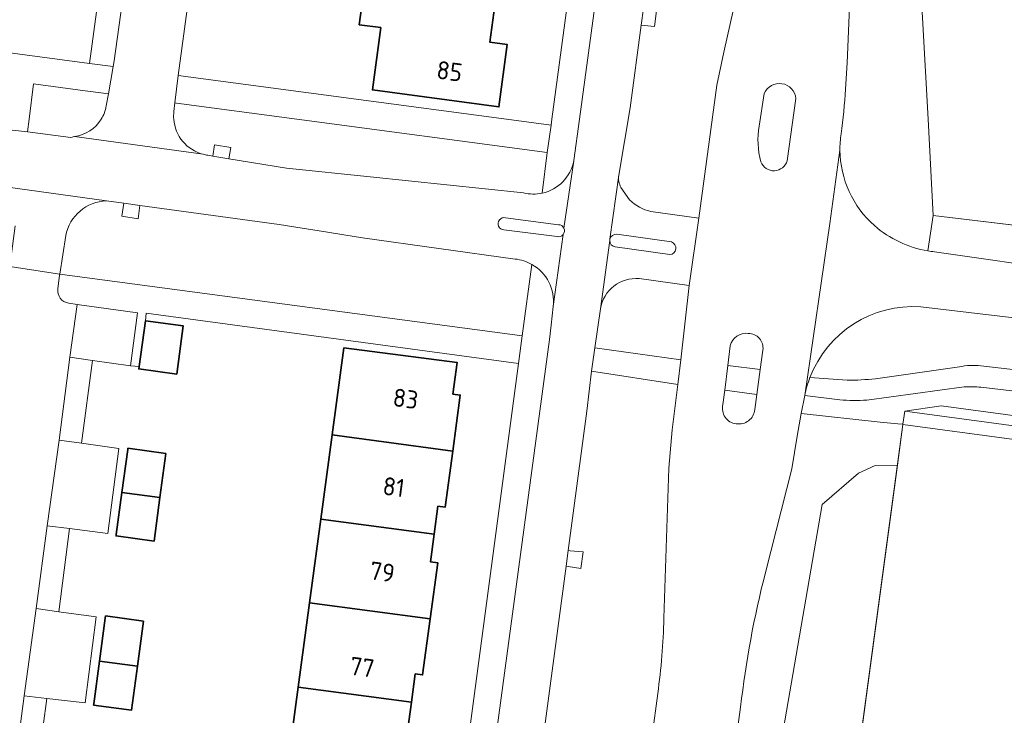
# Model space of a CAD drawing. Extents: x 150256 to 156914, y 461459 to 469481.
# Tile 592 of 656: x 154789 to 154862, y 467956 to 468007. Entities that reach past the tile are written whole.
import ezdxf
from ezdxf.enums import TextEntityAlignment as Align

# ---------------------------------------------------------------- set-up
doc = ezdxf.new("R2010")
doc.units = 0
doc.header["$LTSCALE"] = 0.75
for name, color, linetype, lineweight in [('B-RO-GR-BEPLANTING_CULTUUR_BOSPLANTSOEN-GV', 251, 'CONTINUOUS', 18), ('B-RO-GR-BEPLANTING_CULTUUR_HEESTERS-GV', 251, 'CONTINUOUS', 18), ('B-RO-IE-TERREINAFSCHEIDING_KUNSTMATIG_HEKWERK-G', 251, 'IE-TERREINAFSCHEIDING-KUNSTMATIG', 18), ('B-RO-OG-BEBOUWING-GV', 6, 'CONTINUOUS', 35), ('B-RO-OG-BEBOUWING-T18', 1, 'CONTINUOUS', 18), ('B-RO-OG-TERREIN_CULTUURSCHEIDING-GV', 251, 'CONTINUOUS', 18), ('B-RO-VH-VERHARDING_ASFALT-GV', 251, 'CONTINUOUS', 18), ('B-RO-VH-VERHARDING_BETONSTRAATSTEEN-GV', 251, 'CONTINUOUS', 18), ('B-RO-VH-VERHARDING_TEGEL-GV', 251, 'CONTINUOUS', 18)]:
    doc.layers.add(name, color=color, linetype=linetype, lineweight=lineweight)
doc.styles.add('NLCS-ISO-M200-T18', font='NLCS-ISO.ttf', dxfattribs={"height": 360})
doc.linetypes.add('IE-TERREINAFSCHEIDING-KUNSTMATIG', pattern='A,4,[82,NLCS.SHX,S=0.75,R=90,X=0,Y=0],4,-2', length=10)

msp = doc.modelspace()

# ---------------------------------------------------------------- linework, layer by layer
at = {"layer": 'B-RO-GR-BEPLANTING_CULTUUR_BOSPLANTSOEN-GV'}
for points in [[(154900.028, 467971.09), (154900.162, 467972.081), (154854.568, 467978.228), (154854.437, 467977.258), (154854.434, 467977.237)], [(154900.028, 467971.09), (154900.162, 467972.081), (154854.568, 467978.228), (154854.437, 467977.258), (154854.434, 467977.237)], [(154837.875, 467854.409), (154844.079, 467900.429), (154854.022, 467974.184), (154852.365, 467974.179), (154851.111, 467973.598), (154848.414, 467971.268), (154844.655, 467949.512), (154832.937, 467856.98), (154833.411, 467853.871), (154835.198, 467851.885), (154837.617, 467852.492)], [(154837.875, 467854.409), (154844.079, 467900.429), (154854.022, 467974.184), (154852.365, 467974.179), (154851.111, 467973.598), (154848.414, 467971.268), (154844.655, 467949.512), (154832.937, 467856.98), (154833.411, 467853.871), (154835.198, 467851.885), (154837.617, 467852.492)]]:
    msp.add_lwpolyline(points, close=True, dxfattribs=at)
at = {"layer": 'B-RO-GR-BEPLANTING_CULTUUR_HEESTERS-GV'}
msp.add_lwpolyline([(154900.261, 467972.819), (154857.271, 467978.615), (154854.568, 467978.228), (154900.162, 467972.081)], close=True, dxfattribs=at)
msp.add_lwpolyline([(154900.261, 467972.819), (154857.271, 467978.615), (154854.568, 467978.228), (154900.162, 467972.081)], close=True, dxfattribs=at)
at = {"layer": 'B-RO-IE-TERREINAFSCHEIDING_KUNSTMATIG_HEKWERK-G'}
for points in [[(154856.308, 468000), (154855.684, 468011.133)], [(154856.308, 468000), (154855.684, 468011.133)], [(154880.808, 467989.931), (154856.696, 467992.823), (154856.308, 468000)], [(154880.808, 467989.931), (154856.696, 467992.823), (154856.308, 468000)], [(155000, 467957.611), (154854.434, 467977.237), (154837.617, 467852.492)], [(155000, 467957.611), (154854.434, 467977.237), (154837.617, 467852.492)]]:
    msp.add_lwpolyline(points, dxfattribs=at)
at = {"layer": 'B-RO-OG-BEBOUWING-GV'}
for points in [[(154815.501, 468006.832), (154814.874, 468002.182), (154824.3, 468000.92), (154824.927, 468005.561), (154823.628, 468005.736), (154823.925, 468007.934), (154823.949, 468008.112), (154816.615, 468009.102), (154815.821, 468009.209), (154814.208, 468009.427), (154813.887, 468007.05)], [(154815.501, 468006.832), (154814.874, 468002.182), (154824.3, 468000.92), (154824.927, 468005.561), (154823.628, 468005.736), (154823.925, 468007.934), (154823.949, 468008.112), (154816.615, 468009.102), (154815.821, 468009.209), (154814.208, 468009.427), (154813.887, 468007.05)], [(154797.941, 467984.967), (154797.477, 467981.543), (154797.454, 467981.376), (154800.278, 467980.994), (154800.763, 467984.584)], [(154797.941, 467984.967), (154797.477, 467981.543), (154797.454, 467981.376), (154800.278, 467980.994), (154800.763, 467984.584)], [(154811.873, 467976.449), (154820.858, 467975.235), (154821.422, 467979.428), (154820.878, 467979.501), (154821.194, 467981.841), (154812.746, 467982.938)], [(154811.873, 467976.449), (154820.858, 467975.235), (154821.422, 467979.428), (154820.878, 467979.501), (154821.194, 467981.841), (154812.746, 467982.938)], [(154820.858, 467975.235), (154811.873, 467976.449), (154811.029, 467970.179), (154819.472, 467969.056), (154819.751, 467971.126), (154820.295, 467971.053)], [(154820.858, 467975.235), (154811.873, 467976.449), (154811.029, 467970.179), (154819.472, 467969.056), (154819.751, 467971.126), (154820.295, 467971.053)], [(154796.628, 467975.372), (154796.197, 467972.162), (154799.023, 467971.784), (154799.462, 467975.056), (154796.639, 467975.454)], [(154796.628, 467975.372), (154796.197, 467972.162), (154799.023, 467971.784), (154799.462, 467975.056), (154796.639, 467975.454)], [(154799.023, 467971.784), (154796.197, 467972.162), (154795.776, 467969.016), (154795.762, 467968.915), (154798.587, 467968.536)], [(154799.023, 467971.784), (154796.197, 467972.162), (154795.776, 467969.016), (154795.762, 467968.915), (154798.587, 467968.536)], [(154810.189, 467963.938), (154819.177, 467962.741), (154819.739, 467966.921), (154819.195, 467966.994), (154819.472, 467969.056), (154811.029, 467970.179)], [(154810.189, 467963.938), (154819.177, 467962.741), (154819.739, 467966.921), (154819.195, 467966.994), (154819.472, 467969.056), (154811.029, 467970.179)], [(154819.177, 467962.741), (154810.189, 467963.938), (154809.341, 467957.638), (154817.785, 467956.511), (154818.07, 467958.629), (154818.614, 467958.556)], [(154819.177, 467962.741), (154810.189, 467963.938), (154809.341, 467957.638), (154817.785, 467956.511), (154818.07, 467958.629), (154818.614, 467958.556)], [(154794.949, 467962.79), (154794.52, 467959.584), (154797.345, 467959.213), (154797.793, 467962.56), (154794.97, 467962.947)], [(154794.949, 467962.79), (154794.52, 467959.584), (154797.345, 467959.213), (154797.793, 467962.56), (154794.97, 467962.947)], [(154797.345, 467959.213), (154794.52, 467959.584), (154794.092, 467956.385), (154794.08, 467956.298), (154796.905, 467955.92)], [(154797.345, 467959.213), (154794.52, 467959.584), (154794.092, 467956.385), (154794.08, 467956.298), (154796.905, 467955.92)], [(154817.482, 467950.135), (154818.041, 467954.294), (154817.497, 467954.367), (154817.785, 467956.511), (154809.341, 467957.638), (154808.493, 467951.337)], [(154817.482, 467950.135), (154818.041, 467954.294), (154817.497, 467954.367), (154817.785, 467956.511), (154809.341, 467957.638), (154808.493, 467951.337)]]:
    msp.add_lwpolyline(points, close=True, dxfattribs=at)
at = {"layer": 'B-RO-OG-TERREIN_CULTUURSCHEIDING-GV'}
for points in [[(154856.296, 467990.182), (154856.696, 467992.823), (154856.308, 468000), (154855.684, 468011.133), (154862.682, 468065.459), (154865.21, 468065.192), (154865.509, 468066.631), (154866.484, 468072.823)], [(154856.296, 467990.182), (154856.696, 467992.823), (154856.308, 468000), (154855.684, 468011.133), (154862.682, 468065.459), (154865.21, 468065.192), (154865.509, 468066.631), (154866.484, 468072.823)], [(154840.406, 468048.066), (154841.414, 468047.905), (154841.275, 468046.713), (154840.242, 468046.836), (154837.725, 468028.019), (154838.699, 468027.869), (154838.55, 468026.658), (154837.56, 468026.791), (154835.08, 468008.252), (154836.052, 468008.085), (154835.906, 468006.92), (154834.915, 468007.02), (154834.088, 468000.835), (154833.238, 467995.826)], [(154840.406, 468048.066), (154841.414, 468047.905), (154841.275, 468046.713), (154840.242, 468046.836), (154837.725, 468028.019), (154838.699, 468027.869), (154838.55, 468026.658), (154837.56, 468026.791), (154835.08, 468008.252), (154836.052, 468008.085), (154835.906, 468006.92), (154834.915, 468007.02), (154834.088, 468000.835), (154833.238, 467995.826)], [(154835.628, 467993.123), (154839.205, 467992.611), (154840.553, 468002.543), (154841.076, 468005.006), (154841.791, 468008.216), (154843.8, 468016.486)], [(154835.628, 467993.123), (154839.205, 467992.611), (154840.553, 468002.543), (154841.076, 468005.006), (154841.791, 468008.216), (154843.8, 468016.486)], [(154850.619, 468014.621), (154850.497, 468009.565), (154850.279, 468004.214), (154850.157, 468002.247)], [(154850.619, 468014.621), (154850.497, 468009.565), (154850.279, 468004.214), (154850.157, 468002.247)], [(154795.026, 468000.984), (154795.185, 468001.89), (154793.084, 468002.176), (154789.598, 468002.639), (154789.267, 468000), (154789.147, 467999.049), (154792.381, 467998.628), (154792.655, 467998.702)], [(154795.026, 468000.984), (154795.185, 468001.89), (154793.084, 468002.176), (154789.598, 468002.639), (154789.267, 468000), (154789.147, 467999.049), (154792.381, 467998.628), (154792.655, 467998.702)], [(154827.899, 467997.507), (154809.241, 468000), (154800.267, 468001.199), (154800.146, 468001.215), (154800.07, 468000.565)], [(154827.899, 467997.507), (154809.241, 468000), (154800.267, 468001.199), (154800.146, 468001.215), (154800.07, 468000.565)], [(154802.6, 467997.31), (154802.98, 467997.248), (154803.099, 467998.086), (154804.321, 467997.893), (154804.167, 467997.053), (154808.476, 467996.348), (154814.699, 467995.713), (154826.126, 467994.508)], [(154802.6, 467997.31), (154802.98, 467997.248), (154803.099, 467998.086), (154804.321, 467997.893), (154804.167, 467997.053), (154808.476, 467996.348), (154814.699, 467995.713), (154826.126, 467994.508)], [(154827.539, 467994.486), (154827.899, 467997.507)], [(154827.539, 467994.486), (154827.899, 467997.507)], [(154833.404, 467994.906), (154834.053, 467993.987)], [(154833.404, 467994.906), (154834.053, 467993.987)], [(154825.51, 467989.572), (154814.13, 467991.163), (154812.746, 467991.387), (154811.362, 467991.609), (154809.646, 467991.882), (154807.929, 467992.153), (154797.521, 467993.572), (154797.405, 467992.565), (154796.186, 467992.776), (154796.329, 467993.735), (154795.047, 467993.91)], [(154825.51, 467989.572), (154814.13, 467991.163), (154812.746, 467991.387), (154811.362, 467991.609), (154809.646, 467991.882), (154807.929, 467992.153), (154797.521, 467993.572), (154797.405, 467992.565), (154796.186, 467992.776), (154796.329, 467993.735), (154795.047, 467993.91)], [(154881.317, 467989.87), (154856.696, 467992.823), (154856.296, 467990.182)], [(154881.317, 467989.87), (154856.696, 467992.823), (154856.296, 467990.182)], [(154792.008, 467991.315), (154791.564, 467988.443), (154826.044, 467983.847)], [(154792.008, 467991.315), (154791.564, 467988.443), (154826.044, 467983.847)], [(154856.797, 467990.112), (154866.864, 467988.673), (154877.412, 467987.306), (154879.916, 467986.992), (154879.944, 467987.051), (154881.104, 467989.453), (154881.317, 467989.87)], [(154856.797, 467990.112), (154866.864, 467988.673), (154877.412, 467987.306), (154879.916, 467986.992), (154879.944, 467987.051), (154881.104, 467989.453), (154881.317, 467989.87)], [(154826.044, 467983.847), (154826.762, 467989.17)], [(154826.044, 467983.847), (154826.762, 467989.17)], [(154837.862, 467982.04), (154838.501, 467987.602), (154834.769, 467988.109)], [(154837.862, 467982.04), (154838.501, 467987.602), (154834.769, 467988.109)], [(155075.536, 467960.418), (155028.203, 467965.905), (154964.068, 467973.591), (154943.208, 467976.091), (154919.78, 467978.656), (154911.253, 467979.584), (154909.658, 467979.758), (154896.821, 467981.156), (154855.764, 467986)], [(155075.536, 467960.418), (155028.203, 467965.905), (154964.068, 467973.591), (154943.208, 467976.091), (154919.78, 467978.656), (154911.253, 467979.584), (154909.658, 467979.758), (154896.821, 467981.156), (154855.764, 467986)], [(154831.87, 467985.854), (154831.455, 467982.943), (154837.862, 467982.04)], [(154831.87, 467985.854), (154831.455, 467982.943), (154837.862, 467982.04)], [(154852.387, 467980.633), (154858.638, 467981.528)], [(154852.387, 467980.633), (154858.638, 467981.528)], [(154860.239, 467981.601), (154874.524, 467979.961), (154887.484, 467978.471), (154897.626, 467977.316), (154917.142, 467975.156), (154943.04, 467972.284), (154963.662, 467969.884), (155077.201, 467956.67), (155077.106, 467959.944)], [(154860.239, 467981.601), (154874.524, 467979.961), (154887.484, 467978.471), (154897.626, 467977.316), (154917.142, 467975.156), (154943.04, 467972.284), (154963.662, 467969.884), (155077.201, 467956.67), (155077.106, 467959.944)], [(154836.611, 467962.779), (154836.971, 467973.971), (154837.236, 467976.821), (154837.643, 467980.218), (154831.217, 467981.212), (154830.853, 467978.217), (154829.466, 467967.833), (154829.618, 467967.819), (154830.58, 467967.732), (154830.411, 467966.49), (154829.458, 467966.638), (154829.31, 467966.661), (154827.347, 467951.963)], [(154836.611, 467962.779), (154836.971, 467973.971), (154837.236, 467976.821), (154837.643, 467980.218), (154831.217, 467981.212), (154830.853, 467978.217), (154829.466, 467967.833), (154829.618, 467967.819), (154830.58, 467967.732), (154830.411, 467966.49), (154829.458, 467966.638), (154829.31, 467966.661), (154827.347, 467951.963)], [(154847.497, 467980.731), (154850.27, 467980.524)], [(154847.497, 467980.731), (154850.27, 467980.524)], [(154859.008, 467980.027), (154851.743, 467979.056)], [(154859.008, 467980.027), (154851.743, 467979.056)], [(154849.721, 467979.072), (154847.11, 467979.388), (154846.856, 467978.04), (154852.744, 467977.402), (154854.061, 467977.268), (154854.437, 467977.258), (154854.568, 467978.228), (154857.271, 467978.615), (154900.261, 467972.819)], [(154849.721, 467979.072), (154847.11, 467979.388), (154846.856, 467978.04), (154852.744, 467977.402), (154854.061, 467977.268), (154854.437, 467977.258), (154854.568, 467978.228), (154857.271, 467978.615), (154900.261, 467972.819)], [(155076.895, 467954.84), (155069.572, 467955.722), (155069.434, 467954.374), (155066.214, 467954.718), (155066.397, 467956.084), (154963.479, 467968.21), (154942.945, 467970.629), (154885.136, 467977.084), (154869.485, 467978.922), (154860.253, 467980.006)], [(155076.895, 467954.84), (155069.572, 467955.722), (155069.434, 467954.374), (155066.214, 467954.718), (155066.397, 467956.084), (154963.479, 467968.21), (154942.945, 467970.629), (154885.136, 467977.084), (154869.485, 467978.922), (154860.253, 467980.006)], [(154835.085, 467849.454), (154835.198, 467851.885), (154833.411, 467853.871), (154832.937, 467856.98), (154844.655, 467949.512), (154848.414, 467971.268), (154851.111, 467973.598), (154852.365, 467974.179), (154854.022, 467974.184), (154854.434, 467977.237), (154854.437, 467977.258), (154854.061, 467977.268), (154852.744, 467977.402), (154846.856, 467978.04), (154846.539, 467976.352), (154846.149, 467973.925), (154844.178, 467966.192)], [(154835.085, 467849.454), (154835.198, 467851.885), (154833.411, 467853.871), (154832.937, 467856.98), (154844.655, 467949.512), (154848.414, 467971.268), (154851.111, 467973.598), (154852.365, 467974.179), (154854.022, 467974.184), (154854.434, 467977.237), (154854.437, 467977.258), (154854.061, 467977.268), (154852.744, 467977.402), (154846.856, 467978.04), (154846.539, 467976.352), (154846.149, 467973.925), (154844.178, 467966.192)], [(154825.382, 467877.717), (154831.293, 467921.349), (154835.299, 467950.906), (154836.148, 467957.167)], [(154825.382, 467877.717), (154831.293, 467921.349), (154835.299, 467950.906), (154836.148, 467957.167)], [(154842.324, 467956.155), (154841.506, 467950.071)], [(154842.324, 467956.155), (154841.506, 467950.071)]]:
    msp.add_lwpolyline(points, dxfattribs=at)
for points in [[(154850.157, 468002.247, -0.019115), (154849.821, 467998.901)], [(154850.157, 468002.247, -0.019115), (154849.821, 467998.901)], [(154794.652, 468000, 0.09562), (154795.026, 468000.984)], [(154794.652, 468000, 0.09562), (154795.026, 468000.984)], [(154792.655, 467998.702, 0.224293), (154794.652, 468000)], [(154792.655, 467998.702, 0.224293), (154794.652, 468000)], [(154800.07, 468000.565, 0.049568), (154800.054, 468000)], [(154800.07, 468000.565, 0.049568), (154800.054, 468000)], [(154800.054, 468000, 0.318354), (154802.239, 467997.385)], [(154800.054, 468000, 0.318354), (154802.239, 467997.385)], [(154849.821, 467998.901, 0.040528), (154849.736, 467997.691)], [(154849.821, 467998.901, 0.040528), (154849.736, 467997.691)], [(154849.736, 467997.691, 0.213065), (154852.311, 467992.065)], [(154849.736, 467997.691, 0.213065), (154852.311, 467992.065)], [(154802.239, 467997.385, 0.030865), (154802.6, 467997.31)], [(154802.239, 467997.385, 0.030865), (154802.6, 467997.31)], [(154833.238, 467995.826, 0.15442), (154833.404, 467994.906)], [(154833.238, 467995.826, 0.15442), (154833.404, 467994.906)], [(154826.126, 467994.508, 0.117485), (154827.539, 467994.486)], [(154826.126, 467994.508, 0.117485), (154827.539, 467994.486)], [(154834.053, 467993.987, 0.148741), (154835.628, 467993.123)], [(154834.053, 467993.987, 0.148741), (154835.628, 467993.123)], [(154795.047, 467993.91, 0.349673), (154792.008, 467991.315)], [(154795.047, 467993.91, 0.349673), (154792.008, 467991.315)], [(154852.311, 467992.065, 0.14077), (154856.296, 467990.182)], [(154852.311, 467992.065, 0.14077), (154856.296, 467990.182)], [(154826.762, 467989.17, 0.103894), (154825.51, 467989.572)], [(154826.762, 467989.17, 0.103894), (154825.51, 467989.572)], [(154856.296, 467990.182, 0.015936), (154856.797, 467990.112)], [(154856.296, 467990.182, 0.015936), (154856.797, 467990.112)], [(154834.769, 467988.109, 0.392301), (154831.87, 467985.854)], [(154834.769, 467988.109, 0.392301), (154831.87, 467985.854)], [(154855.764, 467986, 0.330543), (154847.497, 467980.731)], [(154855.764, 467986, 0.330543), (154847.497, 467980.731)], [(154858.638, 467981.528, -0.0831), (154860.239, 467981.601)], [(154858.638, 467981.528, -0.0831), (154860.239, 467981.601)], [(154850.27, 467980.524, 0.018446), (154852.387, 467980.633)], [(154850.27, 467980.524, 0.018446), (154852.387, 467980.633)], [(154860.253, 467980.006, 0.052208), (154859.008, 467980.027)], [(154860.253, 467980.006, 0.052208), (154859.008, 467980.027)], [(154851.743, 467979.056, -0.047475), (154849.721, 467979.072)], [(154851.743, 467979.056, -0.047475), (154849.721, 467979.072)], [(154844.178, 467966.192, 0.033493), (154842.324, 467956.155)], [(154844.178, 467966.192, 0.033493), (154842.324, 467956.155)], [(154836.148, 467957.167, 0.0269), (154836.611, 467962.779)], [(154836.148, 467957.167, 0.0269), (154836.611, 467962.779)]]:
    msp.add_lwpolyline(points, format="xyb", dxfattribs=at)
at = {"layer": 'B-RO-VH-VERHARDING_ASFALT-GV'}
for points in [[(154848.656, 468139.32), (154848.601, 468138.567), (154848.475, 468137.106), (154848.314, 468135.649), (154848.294, 468135.555), (154848.287, 468135.508), (154846.879, 468122.383), (154846.871, 468122.296), (154846.129, 468116.813), (154837.664, 468054.284), (154830.315, 468000), (154829.89, 467996.928), (154829.882, 467996.889), (154829.15, 467991.871)], [(154848.656, 468139.32), (154848.601, 468138.567), (154848.475, 468137.106), (154848.314, 468135.649), (154848.294, 468135.555), (154848.287, 468135.508), (154846.879, 468122.383), (154846.871, 468122.296), (154846.129, 468116.813), (154837.664, 468054.284), (154830.315, 468000), (154829.89, 467996.928), (154829.882, 467996.889), (154829.15, 467991.871)], [(154832.584, 467991.057), (154833.238, 467995.826), (154834.088, 468000.835), (154834.915, 468007.02), (154835.08, 468008.252), (154837.56, 468026.791), (154837.725, 468028.019), (154840.242, 468046.836), (154840.406, 468048.066), (154841.175, 468053.811), (154842.489, 468063.635), (154842.653, 468064.863), (154845.371, 468085.175), (154845.535, 468086.405), (154847.705, 468102.626), (154847.869, 468103.849), (154849.644, 468117.121)], [(154832.584, 467991.057), (154833.238, 467995.826), (154834.088, 468000.835), (154834.915, 468007.02), (154835.08, 468008.252), (154837.56, 468026.791), (154837.725, 468028.019), (154840.242, 468046.836), (154840.406, 468048.066), (154841.175, 468053.811), (154842.489, 468063.635), (154842.653, 468064.863), (154845.371, 468085.175), (154845.535, 468086.405), (154847.705, 468102.626), (154847.869, 468103.849), (154849.644, 468117.121)], [(154843.8, 468016.486), (154841.791, 468008.216), (154841.076, 468005.006), (154840.553, 468002.543), (154839.205, 467992.611), (154838.501, 467987.602)], [(154843.8, 468016.486), (154841.791, 468008.216), (154841.076, 468005.006), (154840.553, 468002.543), (154839.205, 467992.611), (154838.501, 467987.602)], [(154850.157, 468002.247), (154850.279, 468004.214), (154850.497, 468009.565), (154850.619, 468014.621)], [(154850.157, 468002.247), (154850.279, 468004.214), (154850.497, 468009.565), (154850.619, 468014.621)], [(154802.239, 467997.385), (154792.655, 467998.702), (154792.381, 467998.628), (154789.147, 467999.049), (154787.121, 467999.289), (154781.915, 468000), (154726.972, 468007.647), (154725.002, 468007.921), (154720.651, 468008.527), (154720.273, 468006.086), (154719.981, 468003.55), (154722.631, 468003.209), (154724.375, 468003.017), (154726.386, 468002.796)], [(154802.239, 467997.385), (154792.655, 467998.702), (154792.381, 467998.628), (154789.147, 467999.049), (154787.121, 467999.289), (154781.915, 468000), (154726.972, 468007.647), (154725.002, 468007.921), (154720.651, 468008.527), (154720.273, 468006.086), (154719.981, 468003.55), (154722.631, 468003.209), (154724.375, 468003.017), (154726.386, 468002.796)], [(154843.718, 467999.491), (154844.092, 468001.906)], [(154843.718, 467999.491), (154844.092, 468001.906)], [(154846.455, 468001.546), (154845.798, 467996.904)], [(154846.455, 468001.546), (154845.798, 467996.904)], [(154844.178, 467966.192), (154846.149, 467973.925), (154846.539, 467976.352), (154846.856, 467978.04), (154847.11, 467979.388), (154848.969, 467992.231), (154849.736, 467997.691)], [(154844.178, 467966.192), (154846.149, 467973.925), (154846.539, 467976.352), (154846.856, 467978.04), (154847.11, 467979.388), (154848.969, 467992.231), (154849.736, 467997.691)], [(154849.736, 467997.691), (154848.969, 467992.231), (154847.11, 467979.388)], [(154849.736, 467997.691), (154848.969, 467992.231), (154847.11, 467979.388)], [(154826.126, 467994.508), (154814.699, 467995.713), (154808.476, 467996.348), (154804.167, 467997.053), (154802.98, 467997.248), (154802.6, 467997.31)], [(154826.126, 467994.508), (154814.699, 467995.713), (154808.476, 467996.348), (154804.167, 467997.053), (154802.98, 467997.248), (154802.6, 467997.31)], [(154829.15, 467991.871), (154829.882, 467996.889)], [(154829.15, 467991.871), (154829.882, 467996.889)], [(154833.238, 467995.826), (154832.584, 467991.057)], [(154833.238, 467995.826), (154832.584, 467991.057)], [(154785.878, 467995.176), (154795.047, 467993.91), (154796.329, 467993.735), (154797.521, 467993.572), (154807.929, 467992.153), (154809.646, 467991.882), (154811.362, 467991.609), (154812.746, 467991.387), (154814.13, 467991.163), (154825.51, 467989.572)], [(154785.878, 467995.176), (154795.047, 467993.91), (154796.329, 467993.735), (154797.521, 467993.572), (154807.929, 467992.153), (154809.646, 467991.882), (154811.362, 467991.609), (154812.746, 467991.387), (154814.13, 467991.163), (154825.51, 467989.572)], [(154834.053, 467993.987), (154833.404, 467994.906)], [(154834.053, 467993.987), (154833.404, 467994.906)], [(154824.798, 467992.647), (154828.745, 467992.13)], [(154824.798, 467992.647), (154828.745, 467992.13)], [(154834.769, 467988.109), (154838.501, 467987.602), (154839.205, 467992.611), (154835.628, 467993.123)], [(154834.769, 467988.109), (154838.501, 467987.602), (154839.205, 467992.611), (154835.628, 467993.123)], [(154829.092, 467991.398), (154828.362, 467986.037), (154828.206, 467984.631), (154828.065, 467983.578), (154823.883, 467952.422), (154810.926, 467855.893), (154810.859, 467855.391), (154814.328, 467854.829)], [(154829.092, 467991.398), (154828.362, 467986.037), (154828.206, 467984.631), (154828.065, 467983.578), (154823.883, 467952.422), (154810.926, 467855.893), (154810.859, 467855.391), (154814.328, 467854.829)], [(154828.638, 467991.244), (154824.675, 467991.737)], [(154828.638, 467991.244), (154824.675, 467991.737)], [(154828.362, 467986.037), (154829.092, 467991.398)], [(154828.362, 467986.037), (154829.092, 467991.398)], [(154833.103, 467991.423), (154837.168, 467990.843)], [(154833.103, 467991.423), (154837.168, 467990.843)], [(154814.56, 467856.205), (154815.911, 467866.326), (154816.074, 467867.545), (154818.686, 467887.107), (154818.853, 467888.352), (154821.352, 467907.064), (154821.515, 467908.289), (154824.001, 467926.902), (154824.162, 467928.107), (154826.658, 467946.802), (154826.816, 467947.987), (154827.347, 467951.963), (154829.31, 467966.661), (154829.466, 467967.833), (154830.853, 467978.217), (154831.217, 467981.212), (154831.455, 467982.943), (154831.87, 467985.854), (154832.571, 467990.962)], [(154814.56, 467856.205), (154815.911, 467866.326), (154816.074, 467867.545), (154818.686, 467887.107), (154818.853, 467888.352), (154821.352, 467907.064), (154821.515, 467908.289), (154824.001, 467926.902), (154824.162, 467928.107), (154826.658, 467946.802), (154826.816, 467947.987), (154827.347, 467951.963), (154829.31, 467966.661), (154829.466, 467967.833), (154830.853, 467978.217), (154831.217, 467981.212), (154831.455, 467982.943), (154831.87, 467985.854), (154832.571, 467990.962)], [(154832.571, 467990.962), (154831.87, 467985.854)], [(154832.571, 467990.962), (154831.87, 467985.854)], [(154837.05, 467989.896), (154832.986, 467990.468)], [(154837.05, 467989.896), (154832.986, 467990.468)], [(154855.764, 467986), (154896.821, 467981.156), (154909.658, 467979.758), (154910.045, 467983.515), (154903.495, 467984.2), (154903.217, 467984.229), (154888.4, 467986.021), (154887.667, 467986.02), (154887.379, 467986.056), (154879.916, 467986.992), (154877.412, 467987.306), (154866.864, 467988.673), (154856.797, 467990.112)], [(154855.764, 467986), (154896.821, 467981.156), (154909.658, 467979.758), (154910.045, 467983.515), (154903.495, 467984.2), (154903.217, 467984.229), (154888.4, 467986.021), (154887.667, 467986.02), (154887.379, 467986.056), (154879.916, 467986.992), (154877.412, 467987.306), (154866.864, 467988.673), (154856.797, 467990.112)], [(154838.501, 467987.602), (154837.862, 467982.04), (154837.643, 467980.218), (154837.236, 467976.821), (154836.971, 467973.971), (154836.611, 467962.779)], [(154838.501, 467987.602), (154837.862, 467982.04), (154837.643, 467980.218), (154837.236, 467976.821), (154836.971, 467973.971), (154836.611, 467962.779)], [(154841.374, 467981.634), (154841.556, 467983.097)], [(154841.374, 467981.634), (154841.556, 467983.097)], [(154843.987, 467982.775), (154843.792, 467981.331), (154843.538, 467979.471), (154843.377, 467978.351)], [(154843.987, 467982.775), (154843.792, 467981.331), (154843.538, 467979.471), (154843.377, 467978.351)], [(154841.011, 467978.717), (154841.143, 467979.782), (154841.374, 467981.634)], [(154841.011, 467978.717), (154841.143, 467979.782), (154841.374, 467981.634)], [(154836.148, 467957.167), (154835.299, 467950.906), (154831.293, 467921.349), (154825.382, 467877.717)], [(154836.148, 467957.167), (154835.299, 467950.906), (154831.293, 467921.349), (154825.382, 467877.717)], [(154830.528, 467867.859), (154831.134, 467873.01), (154832.71, 467884.4), (154837.527, 467920.5), (154841.506, 467950.071), (154842.324, 467956.155)], [(154830.528, 467867.859), (154831.134, 467873.01), (154832.71, 467884.4), (154837.527, 467920.5), (154841.506, 467950.071), (154842.324, 467956.155)]]:
    msp.add_lwpolyline(points, dxfattribs=at)
for points in [[(154844.092, 468001.906, -0.781195), (154846.455, 468001.546)], [(154844.092, 468001.906, -0.781195), (154846.455, 468001.546)], [(154849.821, 467998.901, 0.019115), (154850.157, 468002.247)], [(154849.821, 467998.901, 0.019115), (154850.157, 468002.247)], [(154843.841, 467996.827, -0.113739), (154843.718, 467999.491)], [(154843.841, 467996.827, -0.113739), (154843.718, 467999.491)], [(154849.736, 467997.691, -0.040528), (154849.821, 467998.901)], [(154849.736, 467997.691, -0.040528), (154849.821, 467998.901)], [(154852.311, 467992.065, -0.213065), (154849.736, 467997.691)], [(154852.311, 467992.065, -0.213065), (154849.736, 467997.691)], [(154802.6, 467997.31, -0.030865), (154802.239, 467997.385)], [(154802.6, 467997.31, -0.030865), (154802.239, 467997.385)], [(154845.798, 467996.904, -0.727114), (154843.841, 467996.827)], [(154845.798, 467996.904, -0.727114), (154843.841, 467996.827)], [(154829.882, 467996.889, -0.299199), (154827.539, 467994.486)], [(154829.882, 467996.889, -0.299199), (154827.539, 467994.486)], [(154833.404, 467994.906, -0.15442), (154833.238, 467995.826)], [(154833.404, 467994.906, -0.15442), (154833.238, 467995.826)], [(154827.539, 467994.486, -0.117485), (154826.126, 467994.508)], [(154827.539, 467994.486, -0.117485), (154826.126, 467994.508)], [(154835.628, 467993.123, -0.148741), (154834.053, 467993.987)], [(154835.628, 467993.123, -0.148741), (154834.053, 467993.987)], [(154824.675, 467991.737, -1.080094), (154824.798, 467992.647)], [(154824.675, 467991.737, -1.080094), (154824.798, 467992.647)], [(154828.745, 467992.13, -0.289088), (154829.15, 467991.871)], [(154828.745, 467992.13, -0.289088), (154829.15, 467991.871)], [(154829.15, 467991.871, -0.287609), (154829.092, 467991.398)], [(154829.15, 467991.871, -0.287609), (154829.092, 467991.398)], [(154856.296, 467990.182, -0.14077), (154852.311, 467992.065)], [(154856.296, 467990.182, -0.14077), (154852.311, 467992.065)], [(154829.092, 467991.398, -0.29023), (154828.638, 467991.244)], [(154829.092, 467991.398, -0.29023), (154828.638, 467991.244)], [(154832.571, 467990.962, -0.053079), (154832.584, 467991.057)], [(154832.571, 467990.962, -0.053079), (154832.584, 467991.057)], [(154832.584, 467991.057, -0.376543), (154833.103, 467991.423)], [(154832.584, 467991.057, -0.376543), (154833.103, 467991.423)], [(154832.986, 467990.468, -0.386186), (154832.571, 467990.962)], [(154832.986, 467990.468, -0.386186), (154832.571, 467990.962)], [(154837.168, 467990.843, -0.812972), (154837.05, 467989.896)], [(154837.168, 467990.843, -0.812972), (154837.05, 467989.896)], [(154825.51, 467989.572, -0.103894), (154826.762, 467989.17)], [(154825.51, 467989.572, -0.103894), (154826.762, 467989.17)], [(154856.797, 467990.112, -0.015936), (154856.296, 467990.182)], [(154856.797, 467990.112, -0.015936), (154856.296, 467990.182)], [(154826.762, 467989.17, -0.299896), (154828.362, 467986.037)], [(154826.762, 467989.17, -0.299896), (154828.362, 467986.037)], [(154831.87, 467985.854, -0.392301), (154834.769, 467988.109)], [(154831.87, 467985.854, -0.392301), (154834.769, 467988.109)], [(154847.497, 467980.731, -0.330543), (154855.764, 467986)], [(154847.497, 467980.731, -0.330543), (154855.764, 467986)], [(154841.556, 467983.097, -0.384056), (154842.898, 467984.021)], [(154841.556, 467983.097, -0.384056), (154842.898, 467984.021)], [(154842.898, 467984.021, -0.461259), (154843.987, 467982.775)], [(154842.898, 467984.021, -0.461259), (154843.987, 467982.775)], [(154847.11, 467979.388, -0.043931), (154847.497, 467980.731)], [(154847.11, 467979.388, -0.043931), (154847.497, 467980.731)], [(154842.003, 467977.288, -0.462135), (154841.011, 467978.717)], [(154842.003, 467977.288, -0.462135), (154841.011, 467978.717)], [(154843.377, 467978.351, -0.448581), (154842.003, 467977.288)], [(154843.377, 467978.351, -0.448581), (154842.003, 467977.288)], [(154842.324, 467956.155, -0.033493), (154844.178, 467966.192)], [(154842.324, 467956.155, -0.033493), (154844.178, 467966.192)], [(154836.611, 467962.779, -0.0269), (154836.148, 467957.167)], [(154836.611, 467962.779, -0.0269), (154836.148, 467957.167)]]:
    msp.add_lwpolyline(points, format="xyb", dxfattribs=at)
at = {"layer": 'B-RO-VH-VERHARDING_BETONSTRAATSTEEN-GV'}
for points in [[(154800.07, 468000.565), (154800.146, 468001.215), (154800.385, 468003.261), (154801.122, 468008.758), (154801.233, 468008.748), (154801.557, 468011.133), (154801.875, 468013.477), (154803.093, 468022.419), (154802.452, 468022.773), (154802.234, 468023.475), (154802.612, 468026.293), (154802.99, 468026.946), (154803.723, 468027.142), (154804.321, 468031.524), (154797.592, 468032.444), (154797.395, 468030.986), (154799.279, 468030.724), (154795.616, 468004.346), (154795.542, 468003.929), (154795.185, 468001.89), (154795.026, 468000.984)], [(154800.07, 468000.565), (154800.146, 468001.215), (154800.385, 468003.261), (154801.122, 468008.758), (154801.233, 468008.748), (154801.557, 468011.133), (154801.875, 468013.477), (154803.093, 468022.419), (154802.452, 468022.773), (154802.234, 468023.475), (154802.612, 468026.293), (154802.99, 468026.946), (154803.723, 468027.142), (154804.321, 468031.524), (154797.592, 468032.444), (154797.395, 468030.986), (154799.279, 468030.724), (154795.616, 468004.346), (154795.542, 468003.929), (154795.185, 468001.89), (154795.026, 468000.984)], [(154787.57, 468002.91), (154787.196, 468000), (154787.121, 467999.289), (154789.147, 467999.049), (154789.267, 468000), (154789.598, 468002.639), (154793.084, 468002.176), (154795.185, 468001.89), (154795.542, 468003.929), (154793.783, 468004.166), (154727.743, 468013.032), (154725.709, 468013.32), (154721.308, 468013.859)], [(154787.57, 468002.91), (154787.196, 468000), (154787.121, 467999.289), (154789.147, 467999.049), (154789.267, 468000), (154789.598, 468002.639), (154793.084, 468002.176), (154795.185, 468001.89), (154795.542, 468003.929), (154793.783, 468004.166), (154727.743, 468013.032), (154725.709, 468013.32), (154721.308, 468013.859)], [(154844.092, 468001.906), (154843.718, 467999.491)], [(154844.092, 468001.906), (154843.718, 467999.491)], [(154845.798, 467996.904), (154846.455, 468001.546)], [(154845.798, 467996.904), (154846.455, 468001.546)], [(154792.655, 467998.702), (154802.239, 467997.385)], [(154792.655, 467998.702), (154802.239, 467997.385)], [(154828.745, 467992.13), (154824.798, 467992.647)], [(154828.745, 467992.13), (154824.798, 467992.647)], [(154824.675, 467991.737), (154828.638, 467991.244)], [(154824.675, 467991.737), (154828.638, 467991.244)], [(154837.168, 467990.843), (154833.103, 467991.423)], [(154837.168, 467990.843), (154833.103, 467991.423)], [(154832.986, 467990.468), (154837.05, 467989.896)], [(154832.986, 467990.468), (154837.05, 467989.896)], [(154791.564, 467988.443), (154791.558, 467988.444), (154787.831, 467989.022), (154787.557, 467987.004), (154787.395, 467985.811), (154787.008, 467985.862), (154782.141, 467949.8), (154780.434, 467937.306), (154786.145, 467936.497), (154786.394, 467938.431), (154787.243, 467944.573), (154788.096, 467950.933), (154788.896, 467956.986), (154789.803, 467963.502), (154790.621, 467969.68), (154791.505, 467976.071), (154792.31, 467982.244), (154792.861, 467986.182), (154792.225, 467986.271)], [(154791.564, 467988.443), (154791.558, 467988.444), (154787.831, 467989.022), (154787.557, 467987.004), (154787.395, 467985.811), (154787.008, 467985.862), (154782.141, 467949.8), (154780.434, 467937.306), (154786.145, 467936.497), (154786.394, 467938.431), (154787.243, 467944.573), (154788.096, 467950.933), (154788.896, 467956.986), (154789.803, 467963.502), (154790.621, 467969.68), (154791.505, 467976.071), (154792.31, 467982.244), (154792.861, 467986.182), (154792.225, 467986.271)], [(154791.418, 467987.345), (154791.55, 467988.356), (154791.564, 467988.443)], [(154791.418, 467987.345), (154791.55, 467988.356), (154791.564, 467988.443)], [(154841.556, 467983.097), (154841.374, 467981.634), (154843.792, 467981.331), (154843.987, 467982.775)], [(154841.556, 467983.097), (154841.374, 467981.634), (154843.792, 467981.331), (154843.987, 467982.775)], [(154841.143, 467979.782), (154841.011, 467978.717)], [(154841.143, 467979.782), (154841.011, 467978.717)], [(154843.377, 467978.351), (154843.538, 467979.471), (154841.143, 467979.782)], [(154843.377, 467978.351), (154843.538, 467979.471), (154841.143, 467979.782)]]:
    msp.add_lwpolyline(points, dxfattribs=at)
for points in [[(154793.783, 468004.166), (154795.542, 468003.929), (154795.616, 468004.346), (154799.279, 468030.724), (154797.395, 468030.986)], [(154793.783, 468004.166), (154795.542, 468003.929), (154795.616, 468004.346), (154799.279, 468030.724), (154797.395, 468030.986)], [(154834.915, 468007.02), (154835.906, 468006.92), (154836.052, 468008.085), (154835.08, 468008.252)], [(154834.915, 468007.02), (154835.906, 468006.92), (154836.052, 468008.085), (154835.08, 468008.252)], [(154800.146, 468001.215), (154800.267, 468001.199), (154809.241, 468000), (154827.899, 467997.507), (154828.196, 467999.556), (154824.863, 468000), (154800.385, 468003.261)], [(154800.146, 468001.215), (154800.267, 468001.199), (154809.241, 468000), (154827.899, 467997.507), (154828.196, 467999.556), (154824.863, 468000), (154800.385, 468003.261)], [(154804.167, 467997.053), (154804.321, 467997.893), (154803.099, 467998.086), (154802.98, 467997.248)], [(154804.167, 467997.053), (154804.321, 467997.893), (154803.099, 467998.086), (154802.98, 467997.248)], [(154796.329, 467993.735), (154796.186, 467992.776), (154797.405, 467992.565), (154797.521, 467993.572)], [(154796.329, 467993.735), (154796.186, 467992.776), (154797.405, 467992.565), (154797.521, 467993.572)], [(154796.827, 467981.616), (154797.349, 467985.548), (154792.861, 467986.182), (154792.31, 467982.244), (154793.99, 467982.013)], [(154796.827, 467981.616), (154797.349, 467985.548), (154792.861, 467986.182), (154792.31, 467982.244), (154793.99, 467982.013)], [(154793.99, 467982.013), (154792.31, 467982.244), (154791.505, 467976.071), (154793.172, 467975.835)], [(154793.99, 467982.013), (154792.31, 467982.244), (154791.505, 467976.071), (154793.172, 467975.835)], [(154795.154, 467969.093), (154795.968, 467975.435), (154793.172, 467975.835), (154791.505, 467976.071), (154790.621, 467969.68), (154792.296, 467969.462)], [(154795.154, 467969.093), (154795.968, 467975.435), (154793.172, 467975.835), (154791.505, 467976.071), (154790.621, 467969.68), (154792.296, 467969.462)], [(154789.803, 467963.502), (154791.492, 467963.266), (154792.296, 467969.462), (154790.621, 467969.68)], [(154789.803, 467963.502), (154791.492, 467963.266), (154792.296, 467969.462), (154790.621, 467969.68)], [(154829.466, 467967.833), (154829.31, 467966.661), (154829.458, 467966.638), (154830.411, 467966.49), (154830.58, 467967.732), (154829.618, 467967.819)], [(154829.466, 467967.833), (154829.31, 467966.661), (154829.458, 467966.638), (154830.411, 467966.49), (154830.58, 467967.732), (154829.618, 467967.819)], [(154788.896, 467956.986), (154790.585, 467956.795), (154793.444, 467956.465), (154794.279, 467962.88), (154791.492, 467963.266), (154789.803, 467963.502)], [(154788.896, 467956.986), (154790.585, 467956.795), (154793.444, 467956.465), (154794.279, 467962.88), (154791.492, 467963.266), (154789.803, 467963.502)], [(154788.896, 467956.986), (154788.096, 467950.933), (154789.776, 467950.689), (154790.585, 467956.795)], [(154788.896, 467956.986), (154788.096, 467950.933), (154789.776, 467950.689), (154790.585, 467956.795)]]:
    msp.add_lwpolyline(points, close=True, dxfattribs=at)
for points in [[(154846.455, 468001.546, 0.781195), (154844.092, 468001.906)], [(154846.455, 468001.546, 0.781195), (154844.092, 468001.906)], [(154795.026, 468000.984, -0.09562), (154794.652, 468000)], [(154795.026, 468000.984, -0.09562), (154794.652, 468000)], [(154794.652, 468000, -0.224293), (154792.655, 467998.702)], [(154794.652, 468000, -0.224293), (154792.655, 467998.702)], [(154800.054, 468000, -0.049568), (154800.07, 468000.565)], [(154800.054, 468000, -0.049568), (154800.07, 468000.565)], [(154802.239, 467997.385, -0.318354), (154800.054, 468000)], [(154802.239, 467997.385, -0.318354), (154800.054, 468000)], [(154843.718, 467999.491, 0.113739), (154843.841, 467996.827)], [(154843.718, 467999.491, 0.113739), (154843.841, 467996.827)], [(154843.841, 467996.827, 0.727114), (154845.798, 467996.904)], [(154843.841, 467996.827, 0.727114), (154845.798, 467996.904)], [(154824.798, 467992.647, 1.080094), (154824.675, 467991.737)], [(154824.798, 467992.647, 1.080094), (154824.675, 467991.737)], [(154829.15, 467991.871, 0.289088), (154828.745, 467992.13)], [(154829.15, 467991.871, 0.289088), (154828.745, 467992.13)], [(154829.092, 467991.398, 0.287609), (154829.15, 467991.871)], [(154829.092, 467991.398, 0.287609), (154829.15, 467991.871)], [(154828.638, 467991.244, 0.29023), (154829.092, 467991.398)], [(154828.638, 467991.244, 0.29023), (154829.092, 467991.398)], [(154832.584, 467991.057, 0.053079), (154832.571, 467990.962)], [(154832.584, 467991.057, 0.053079), (154832.571, 467990.962)], [(154833.103, 467991.423, 0.376543), (154832.584, 467991.057)], [(154833.103, 467991.423, 0.376543), (154832.584, 467991.057)], [(154832.571, 467990.962, 0.386186), (154832.986, 467990.468)], [(154832.571, 467990.962, 0.386186), (154832.986, 467990.468)], [(154837.05, 467989.896, 0.812972), (154837.168, 467990.843)], [(154837.05, 467989.896, 0.812972), (154837.168, 467990.843)], [(154792.225, 467986.271, -0.414173), (154791.418, 467987.345)], [(154792.225, 467986.271, -0.414173), (154791.418, 467987.345)], [(154842.898, 467984.021, 0.384056), (154841.556, 467983.097)], [(154842.898, 467984.021, 0.384056), (154841.556, 467983.097)], [(154843.987, 467982.775, 0.461259), (154842.898, 467984.021)], [(154843.987, 467982.775, 0.461259), (154842.898, 467984.021)], [(154841.011, 467978.717, 0.462135), (154842.003, 467977.288)], [(154841.011, 467978.717, 0.462135), (154842.003, 467977.288)], [(154842.003, 467977.288, 0.448581), (154843.377, 467978.351)], [(154842.003, 467977.288, 0.448581), (154843.377, 467978.351)]]:
    msp.add_lwpolyline(points, format="xyb", dxfattribs=at)
at = {"layer": 'B-RO-VH-VERHARDING_TEGEL-GV'}
for points in [[(154829.882, 467996.889), (154829.89, 467996.928), (154830.315, 468000), (154837.664, 468054.284), (154846.129, 468116.813), (154844.029, 468117), (154835.603, 468054.56), (154828.241, 468000), (154828.196, 467999.556), (154827.899, 467997.507), (154827.539, 467994.486)], [(154829.882, 467996.889), (154829.89, 467996.928), (154830.315, 468000), (154837.664, 468054.284), (154846.129, 468116.813), (154844.029, 468117), (154835.603, 468054.56), (154828.241, 468000), (154828.196, 467999.556), (154827.899, 467997.507), (154827.539, 467994.486)], [(154795.047, 467993.91), (154785.878, 467995.176)], [(154795.047, 467993.91), (154785.878, 467995.176)], [(154788.241, 467992.039), (154787.831, 467989.022), (154791.558, 467988.444), (154791.564, 467988.443), (154792.008, 467991.315)], [(154788.241, 467992.039), (154787.831, 467989.022), (154791.558, 467988.444), (154791.564, 467988.443), (154792.008, 467991.315)], [(154826.762, 467989.17), (154826.044, 467983.847), (154825.768, 467981.78), (154821.891, 467952.689), (154818.87, 467930.029), (154818.599, 467928.047), (154814.452, 467897.808), (154814.18, 467895.827), (154808.819, 467856.173), (154810.926, 467855.893), (154823.883, 467952.422), (154828.065, 467983.578), (154828.206, 467984.631), (154828.362, 467986.037)], [(154826.762, 467989.17), (154826.044, 467983.847), (154825.768, 467981.78), (154821.891, 467952.689), (154818.87, 467930.029), (154818.599, 467928.047), (154814.452, 467897.808), (154814.18, 467895.827), (154808.819, 467856.173), (154810.926, 467855.893), (154823.883, 467952.422), (154828.065, 467983.578), (154828.206, 467984.631), (154828.362, 467986.037)], [(154797.477, 467981.543), (154797.941, 467984.967), (154798.008, 467985.531), (154825.768, 467981.78), (154826.044, 467983.847), (154791.564, 467988.443), (154791.55, 467988.356), (154791.418, 467987.345)], [(154797.477, 467981.543), (154797.941, 467984.967), (154798.008, 467985.531), (154825.768, 467981.78), (154826.044, 467983.847), (154791.564, 467988.443), (154791.55, 467988.356), (154791.418, 467987.345)], [(154792.225, 467986.271), (154792.861, 467986.182), (154797.349, 467985.548), (154796.827, 467981.616), (154797.477, 467981.543)], [(154792.225, 467986.271), (154792.861, 467986.182), (154797.349, 467985.548), (154796.827, 467981.616), (154797.477, 467981.543)], [(154858.638, 467981.528), (154852.387, 467980.633)], [(154858.638, 467981.528), (154852.387, 467980.633)], [(155077.259, 467954.51), (155077.201, 467956.67), (154963.662, 467969.884), (154943.04, 467972.284), (154917.142, 467975.156), (154897.626, 467977.316), (154887.484, 467978.471), (154874.524, 467979.961), (154860.239, 467981.601)], [(155077.259, 467954.51), (155077.201, 467956.67), (154963.662, 467969.884), (154943.04, 467972.284), (154917.142, 467975.156), (154897.626, 467977.316), (154887.484, 467978.471), (154874.524, 467979.961), (154860.239, 467981.601)], [(154850.27, 467980.524), (154847.497, 467980.731)], [(154850.27, 467980.524), (154847.497, 467980.731)], [(154851.743, 467979.056), (154859.008, 467980.027)], [(154851.743, 467979.056), (154859.008, 467980.027)], [(154847.11, 467979.388), (154849.721, 467979.072)], [(154847.11, 467979.388), (154849.721, 467979.072)], [(154860.253, 467980.006), (154869.485, 467978.922), (154885.136, 467977.084), (154942.945, 467970.629), (154963.479, 467968.21), (155066.397, 467956.084), (155066.214, 467954.718), (155069.434, 467954.374), (155069.572, 467955.722), (155076.895, 467954.84)], [(154860.253, 467980.006), (154869.485, 467978.922), (154885.136, 467977.084), (154942.945, 467970.629), (154963.479, 467968.21), (155066.397, 467956.084), (155066.214, 467954.718), (155069.434, 467954.374), (155069.572, 467955.722), (155076.895, 467954.84)]]:
    msp.add_lwpolyline(points, dxfattribs=at)
for points in [[(154827.539, 467994.486, 0.299199), (154829.882, 467996.889)], [(154827.539, 467994.486, 0.299199), (154829.882, 467996.889)], [(154792.008, 467991.315, -0.349673), (154795.047, 467993.91)], [(154792.008, 467991.315, -0.349673), (154795.047, 467993.91)], [(154828.362, 467986.037, 0.299896), (154826.762, 467989.17)], [(154828.362, 467986.037, 0.299896), (154826.762, 467989.17)], [(154791.418, 467987.345, 0.414173), (154792.225, 467986.271)], [(154791.418, 467987.345, 0.414173), (154792.225, 467986.271)], [(154860.239, 467981.601, 0.0831), (154858.638, 467981.528)], [(154860.239, 467981.601, 0.0831), (154858.638, 467981.528)], [(154847.497, 467980.731, 0.043931), (154847.11, 467979.388)], [(154847.497, 467980.731, 0.043931), (154847.11, 467979.388)], [(154852.387, 467980.633, -0.018446), (154850.27, 467980.524)], [(154852.387, 467980.633, -0.018446), (154850.27, 467980.524)], [(154859.008, 467980.027, -0.052208), (154860.253, 467980.006)], [(154859.008, 467980.027, -0.052208), (154860.253, 467980.006)], [(154849.721, 467979.072, 0.047475), (154851.743, 467979.056)], [(154849.721, 467979.072, 0.047475), (154851.743, 467979.056)]]:
    msp.add_lwpolyline(points, format="xyb", dxfattribs=at)
for points in [[(154837.643, 467980.218), (154837.862, 467982.04), (154831.455, 467982.943), (154831.217, 467981.212)], [(154837.643, 467980.218), (154837.862, 467982.04), (154831.455, 467982.943), (154831.217, 467981.212)], [(154843.792, 467981.331), (154841.374, 467981.634), (154841.143, 467979.782), (154843.538, 467979.471)], [(154843.792, 467981.331), (154841.374, 467981.634), (154841.143, 467979.782), (154843.538, 467979.471)]]:
    msp.add_lwpolyline(points, close=True, dxfattribs=at)

# ---------------------------------------------------------------- texts
at = {"layer": 'B-RO-OG-BEBOUWING-T18', "style": 'NLCS-ISO-M200-T18'}
for s, rotation, p in [('85', 352.3, (154820.623, 468003.581)), ('85', 352.3, (154820.623, 468003.581)), ('83', 352.4, (154817.349, 467979.156)), ('83', 352.4, (154817.349, 467979.156)), ('81', 352.4, (154816.463, 467972.569)), ('81', 352.4, (154816.463, 467972.569)), ('79', 352.4, (154815.61, 467966.233)), ('79', 352.4, (154815.61, 467966.233)), ('77', 352.4, (154814.102, 467959.132)), ('77', 352.4, (154814.102, 467959.132))]:
    msp.add_text(s, height=1.35, rotation=rotation, dxfattribs=at).set_placement(p, align=Align.MIDDLE)

doc.saveas('drawing.dxf')
